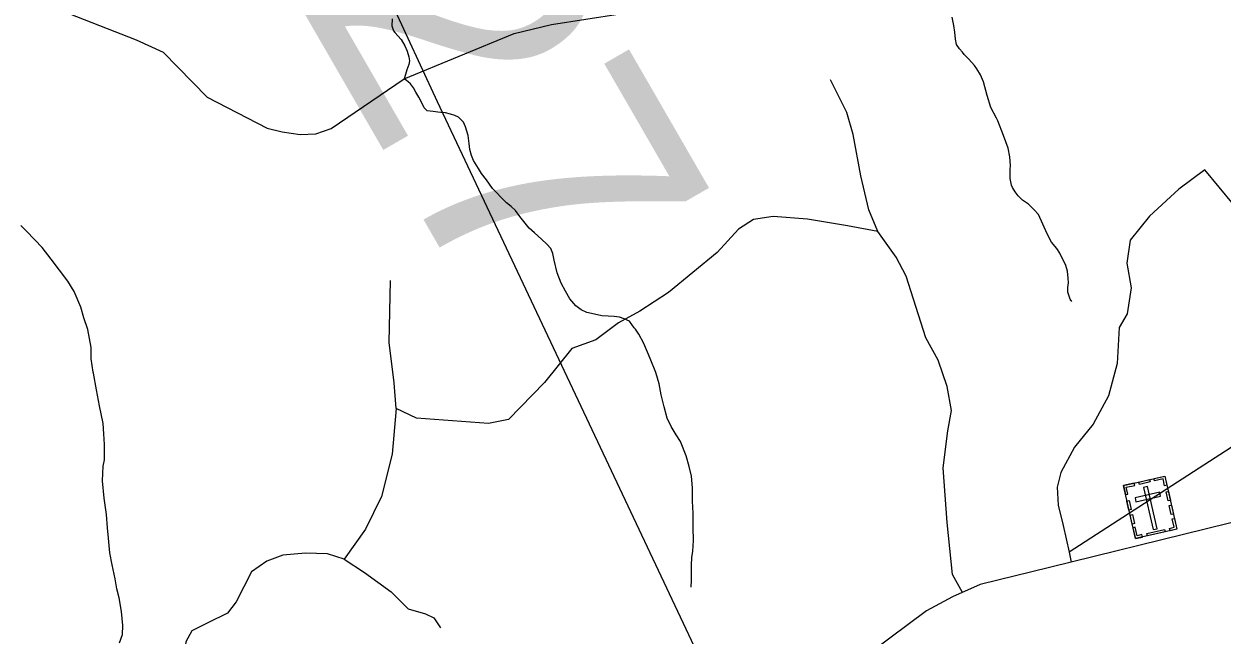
# Model space of a CAD drawing. Extents: x 2056842 to 2160602, y 826753 to 1016856.
# Drawn here: x 2104312 to 2109914, y 842142 to 845000 of the extents above; entities that cross this region are included whole.
import ezdxf

# ---------------------------------------------------------------- set-up
doc = ezdxf.new("R2010")
doc.units = 0
for name, color, linetype in [('Exist Cultural Cemetery CELL', 7, 'Continuous'), ('Exist Hydrographic Creek Single Shore', 7, 'Continuous'), ('Exist Hydrographic Misc Water Feature', 7, 'Continuous'), ('Exist Road Non-System Type 51', 7, 'Continuous'), ('Exist Road Secondary Structure Standard Bridge Number Label', 7, 'Continuous'), ('Exist Road Secondary Type 51 Attributed', 7, 'Continuous'), ('Exist Utilities Electrical Transmission Line', 7, 'Continuous')]:
    doc.layers.add(name, color=color, linetype=linetype)

msp = doc.modelspace()

# ---------------------------------------------------------------- linework, layer by layer
at = {"layer": 'Exist Cultural Cemetery CELL'}
for points in [[(2109452.8, 842840.9), (2109646.9, 842885.1), (2109703.4, 842636.8), (2109509.3, 842592.7)], [(2109462.4, 842798.7), (2109473.5, 842801.2), (2109466.3, 842832.6), (2109505.9, 842841.6), (2109503.4, 842852.4), (2109452.8, 842840.9)], [(2109525, 842857.3), (2109575.6, 842868.8), (2109578.1, 842857.7), (2109527.5, 842846.2)], [(2109656.6, 842842.8), (2109645.5, 842840.3), (2109638.4, 842871.7), (2109598.9, 842862.7), (2109596.4, 842873.5), (2109647, 842885)], [(2109507.7, 842783.6), (2109511.8, 842765.4), (2109626.6, 842791.5), (2109622.5, 842809.7)], [(2109565.6, 842836.5), (2109547.4, 842832.4), (2109592.3, 842634.7), (2109610.6, 842638.8)], [(2109661.7, 842769), (2109652.1, 842811.3), (2109663.2, 842813.8), (2109672.8, 842771.6)], [(2109478.8, 842726.4), (2109469.2, 842768.6), (2109480.3, 842771.1), (2109489.9, 842728.9)], [(2109676.3, 842704.7), (2109666.7, 842747), (2109677.8, 842749.5), (2109687.4, 842707.3)], [(2109493.7, 842660.8), (2109484.1, 842703.1), (2109495.2, 842705.6), (2109504.8, 842663.4)], [(2109671.1, 842629.4), (2109668.5, 842640.6), (2109690, 842645.5), (2109681, 842684.9), (2109691.9, 842687.4), (2109703.4, 842636.8)], [(2109541.5, 842600), (2109538.9, 842611.2), (2109517.5, 842606.4), (2109508.5, 842645.8), (2109497.7, 842643.3), (2109509.2, 842592.7)], [(2109562.7, 842616.6), (2109645.5, 842635.4), (2109648, 842624.3), (2109565.3, 842605.5)]]:
    msp.add_lwpolyline(points, close=True, dxfattribs=at)
at = {"layer": 'Exist Hydrographic Creek Single Shore'}
msp.add_lwpolyline([(2103695.9, 845149.1), (2104458.1, 845073.1), (2104837, 844926), (2104962.9, 844867.6), (2105169.1, 844658.2), (2105448.9, 844512.5), (2105519.8, 844494.7), (2105603.4, 844482.1), (2105676.8, 844485.9), (2105748.2, 844511.2), (2106090.8, 844743.6), (2106604, 844955.3), (2106779.1, 844997.6), (2107100.6, 845047), (2108168.9, 845471)], dxfattribs=at)
at = {"layer": 'Exist Hydrographic Misc Water Feature'}
for points in [[(2109211.7, 843701.2), (2109203.7, 843713.4), (2109193.6, 843745.3), (2109193.4, 843767.2), (2109195.5, 843789.2), (2109195.3, 843811.2), (2109191.4, 843843.4), (2109183.4, 843869.4), (2109178.9, 843881.4), (2109167.2, 843905.1), (2109155.1, 843927.2), (2109140.9, 843949.2), (2109116.5, 843978.9), (2109096.8, 844018.8), (2109076.5, 844062.9), (2109056.2, 844108.9), (2109036.3, 844130.6), (2109008.5, 844156.7), (2108980.4, 844176.4), (2108960.3, 844196.5), (2108946.3, 844214.4), (2108933.8, 844234.6), (2108930.3, 844246.5), (2108923.8, 844276.3), (2108923.6, 844318.5), (2108925.6, 844338.5), (2108921.7, 844378.4), (2108913.5, 844418.2), (2108891.6, 844478.3), (2108865.1, 844546.1), (2108859, 844560), (2108832.7, 844609.8), (2108816.5, 844665.8), (2108798.3, 844729.8), (2108784.1, 844762), (2108768.3, 844790), (2108756.2, 844805.6), (2108744.3, 844819.6), (2108728.4, 844837.4), (2108722.2, 844843.6), (2108707.8, 844857.5), (2108700.3, 844867.6), (2108686.3, 844883.5), (2108672.2, 844903.5), (2108668.1, 844929.3), (2108664, 844961.6), (2108659.9, 844993.4), (2108651.9, 845031.2)], [(2106034, 845023.2), (2106032.1, 844991.1), (2106040.3, 844967.1), (2106046.3, 844959.3), (2106076.4, 844927.6), (2106092.6, 844897.5), (2106104.7, 844873.4), (2106112.3, 844845.4), (2106114.6, 844827.7), (2106111.1, 844809.5), (2106102.9, 844785.6), (2106096.9, 844763.4), (2106090.8, 844743.6)], [(2107432, 842366.1), (2107433.9, 842398.2), (2107433.7, 842440), (2107433.7, 842468), (2107435.3, 842503.9), (2107439.6, 842534.1), (2107443.1, 842583.9), (2107441.2, 842644.2), (2107441.2, 842712), (2107438.6, 842768), (2107438.8, 842830), (2107432.8, 842884.1), (2107422.2, 842929.9), (2107408, 842979.9), (2107381.8, 843047.6), (2107361.9, 843077.8), (2107337.9, 843117.5), (2107319.6, 843155.6), (2107305.5, 843209.3), (2107291.6, 843265.4), (2107283.1, 843317.3), (2107267.2, 843369.3), (2107240.7, 843435.4), (2107210.8, 843505.2), (2107186.6, 843549.1), (2107172.4, 843573.1), (2107166.1, 843578.9), (2107144.3, 843609), (2107132.2, 843614.9), (2107118.3, 843620.7), (2107096.1, 843628.9), (2107072.4, 843630.9), (2107044.3, 843632.7), (2107014.3, 843634.4), (2106980.3, 843642.4), (2106943.8, 843650.3), (2106918.2, 843662.3), (2106892.1, 843682.1), (2106864, 843714), (2106843.9, 843749.9), (2106824, 843787.8), (2106805.6, 843836), (2106791.8, 843895.7), (2106785.3, 843925.9), (2106775.2, 843949.7), (2106757.4, 843969.5), (2106732.8, 843993.5), (2106699.2, 844023.3), (2106675.2, 844045.2), (2106655.1, 844067.4), (2106631.1, 844099), (2106610.6, 844127.2), (2106590.9, 844146.8), (2106568.5, 844162.8), (2106546.8, 844184.8), (2106518.5, 844215), (2106502.5, 844230.9), (2106474.4, 844270.8), (2106452.1, 844300.6), (2106438.3, 844324.6), (2106414.1, 844360.7), (2106404.1, 844384.5), (2106397.5, 844412.3), (2106393.8, 844440.5), (2106389.9, 844478.3), (2106377.4, 844518.4), (2106367.6, 844540.2), (2106357.7, 844550.2), (2106343.4, 844564.1), (2106327.4, 844572.3), (2106307.1, 844578.2), (2106283.5, 844584.2), (2106261.2, 844585.9), (2106247.6, 844588), (2106225.3, 844589.7), (2106197.6, 844593.9), (2106183.2, 844607.9), (2106179.4, 844617.8), (2106159.3, 844657.8), (2106144.9, 844681.5), (2106133, 844701.5), (2106119.1, 844719.4), (2106109.2, 844729.4), (2106100.8, 844735.6), (2106090.8, 844743.6)], [(2104759.4, 842105.5), (2104773.3, 842143.6), (2104775.4, 842185.9), (2104769, 842251.8), (2104757.1, 842315.7), (2104746.7, 842357.8), (2104738.4, 842405.3), (2104724.5, 842469.5), (2104714.3, 842525.4), (2104707.9, 842595.4), (2104703.6, 842643.4), (2104697.8, 842705.2), (2104687.6, 842781.4), (2104679.2, 842863.5), (2104682.9, 842931.4), (2104688.6, 842961.4), (2104688.6, 843009.3), (2104688.6, 843033.2), (2104686.4, 843083.5), (2104682.1, 843131.2), (2104666.1, 843213.1), (2104651.9, 843289.2), (2104637.6, 843367.2), (2104635.3, 843371.2), (2104627.3, 843433.2), (2104627.1, 843487.2), (2104619.1, 843529), (2104610.9, 843570.8), (2104592.7, 843624.7), (2104578.3, 843674.8), (2104546.5, 843748.6), (2104518, 843796.7), (2104478.2, 843848.6), (2104440.1, 843900.2), (2104397.7, 843954.1), (2104363.6, 843990.1), (2104323.4, 844031.9), (2104297.6, 844057.7)]]:
    msp.add_lwpolyline(points, dxfattribs=at)
at = {"layer": 'Exist Road Non-System Type 51'}
msp.add_line((2109199.7, 842529.5), (2109209.3, 842482.7), dxfattribs=at)
for points in [[(2108305.5, 844029.1), (2108261.9, 844130.9), (2108224.5, 844288.9), (2108189.2, 844482.2), (2108160.1, 844586.1), (2108083.3, 844737.8)], [(2109968.2, 844154.8), (2109833.2, 844316.9), (2109712.7, 844227.6), (2109575.6, 844100.8), (2109484.2, 843988.6), (2109468.7, 843881.5), (2109489.4, 843765.1), (2109470.7, 843644.6), (2109433.4, 843580.1), (2109423, 843411.8), (2109383.5, 843260.1), (2109311.8, 843128.1), (2109224.6, 843020), (2109160.2, 842901.5), (2109143.6, 842832.9), (2109147.8, 842749.8), (2109170.6, 842654.2), (2109199.7, 842529.5)], [(2108305.5, 844029.1), (2108162.2, 844056.1), (2107975.3, 844087.3), (2107815.4, 844099.7), (2107724, 844085.2), (2107653.4, 844039.5), (2107553.7, 843931.4), (2107326.2, 843743.3), (2107191.2, 843656), (2107091.5, 843602), (2106985.6, 843523), (2106873.4, 843481.4), (2106745.7, 843322.4), (2106577.5, 843149.9), (2106484, 843131.2), (2106147.5, 843156.1), (2106052, 843201.9)], [(2108700.6, 842341.2), (2108654.5, 842424.5), (2108629.5, 842667.7), (2108610.9, 842923.3), (2108632.7, 843096.9), (2108649.3, 843192.5), (2108628.5, 843304.7), (2108587, 843427.4), (2108528.8, 843531.3), (2108437.4, 843820.2), (2108390.7, 843908.5), (2108305.5, 844029.1)], [(2106052, 843201.9), (2106042.6, 843321.4), (2106019.8, 843510.5), (2106026, 843799.4)], [(2110587.1, 843481.4), (2110390.9, 843351.5), (2110197.7, 843149.9), (2110133.3, 843133.3), (2109199.7, 842529.5)], [(2106052, 843201.9), (2106033.3, 842987.8), (2105983.4, 842790.3), (2105909.7, 842637.6), (2105810, 842496.2)], [(2105810, 842496.2), (2105731.1, 842521.2), (2105629.3, 842525.3), (2105523.4, 842514.9), (2105448.6, 842487.9), (2105375.9, 842438), (2105305.3, 842296.7), (2105263.8, 842244.7), (2105172.4, 842199), (2105097.6, 842161.6), (2105068.5, 842109.6), (2105060.2, 842026.5), (2104957.4, 841913.2), (2104893, 841902.8), (2104826.5, 841844.6), (2104772.5, 841769.8), (2104697.8, 841582.7), (2104683.2, 841518.3), (2104751.8, 841401.9), (2104772.5, 841358.3), (2104823.4, 841128.6), (2104838, 841035.1), (2104786, 840893.7)], [(2105810, 842496.2), (2105904.5, 842434.9), (2106029.1, 842343.5), (2106108.1, 842264.5), (2106189.1, 842241.6), (2106228.5, 842222.9), (2106259.7, 842175.1)]]:
    msp.add_lwpolyline(points, dxfattribs=at)
at = {"layer": 'Exist Road Secondary Type 51 Attributed'}
msp.add_lwpolyline([(2110385.1, 842772.1), (2109841, 842639.1), (2109106.7, 842457.3), (2108782.7, 842378.3), (2108654, 842320.1), (2108532.4, 842254.6), (2108274.9, 842063.4), (2108081.7, 841920), (2107876.1, 841811.9), (2107489.8, 841666.4), (2106666.3, 841370.2), (2106439.9, 841268.4), (2106286.2, 841156.1), (2106159.5, 841029.4), (2105863.5, 840664.6), (2105720.2, 840525.3), (2105535.3, 840402.7), (2105440, 840348.2), (2105347.4, 840298.4)], dxfattribs=at)
at = {"layer": 'Exist Utilities Electrical Transmission Line'}
msp.add_lwpolyline([(2090208.9, 878090.6), (2090399.6, 877911.2), (2091042.2, 877021.2), (2091166.6, 876875.7), (2095091.8, 871822.6), (2095202.4, 871658.9), (2098164.4, 867008.7), (2098184.9, 866904.8), (2098734, 864623.2), (2099022.7, 863475.6), (2099626.1, 861080), (2100400.4, 858056.5), (2100951.6, 855844.8), (2101980.8, 853661.7), (2102801.4, 851906.3), (2103296.8, 850944.6), (2103702.1, 850075), (2103840.6, 849731.1), (2105377.5, 846510.3), (2106244.1, 844636.9), (2107548.3, 841869.9), (2108761.2, 839864.8), (2109358.7, 838871.2), (2109834.3, 838086.5)], dxfattribs=at)

# ---------------------------------------------------------------- texts
at = {"layer": 'Exist Road Secondary Structure Standard Bridge Number Label'}
msp.add_text('27', height=1230.31, rotation=300, dxfattribs=at).set_placement((2105576.3, 845131.2))

doc.saveas('drawing.dxf')
